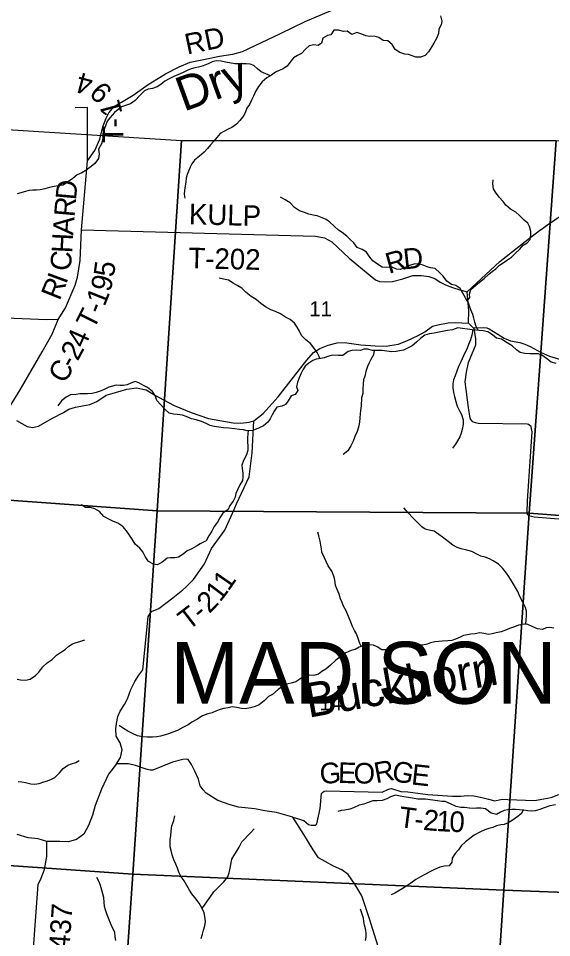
# Model space of a CAD drawing. Extents: x 1624196 to 2029251, y 146837 to 440034.
# Drawn here: x 1872886 to 1880633, y 327860 to 341225 of the extents above; entities that cross this region are included whole.
import ezdxf

# ---------------------------------------------------------------- set-up
doc = ezdxf.new("R2010")
doc.units = 0
for name, color, linetype in [('GM_X_County_Road', 7, 'Continuous'), ('GM_X_County_Road_Text', 7, 'Continuous'), ('GM_X_Minor_River', 7, 'Continuous'), ('GM_X_Minor_River_Text', 7, 'Continuous'), ('GM_X_Section', 7, 'Continuous'), ('GM_X_Section_Text', 7, 'Continuous'), ('GM_X_Township_Road', 7, 'Continuous'), ('GM_X_Township_Road_Text', 7, 'Continuous'), ('GM_X_Township_Text', 7, 'Continuous')]:
    doc.layers.add(name, color=color, linetype=linetype)

msp = doc.modelspace()

# ---------------------------------------------------------------- linework, layer by layer
at = {"layer": 'GM_X_County_Road'}
for points in [[(1880480, 338155), (1880558, 338213), (1880803, 338380)], [(1873466, 336848), (1873300, 336843), (1872705, 336868), (1872385, 336892), (1872331, 336909), (1872293, 336932), (1872217, 337020), (1872090, 337187), (1871796, 337564), (1871535, 337861), (1871443, 337976), (1871225, 338117), (1871084, 338195), (1870952, 338250)], [(1872860, 335377), (1873014, 335292), (1873090, 335276), (1873176, 335295), (1873371, 335408), (1873540, 335495), (1873620, 335542), (1873714, 335574), (1873815, 335591), (1873923, 335610), (1874027, 335654), (1874162, 335747), (1874296, 335786), (1874461, 335835), (1874603, 335854), (1874743, 335826), (1874879, 335741), (1874995, 335678), (1875149, 335596), (1875394, 335494), (1875648, 335409), (1875814, 335376), (1876005, 335345), (1876119, 335338), (1876241, 335352), (1876305, 335373), (1876440, 335478), (1876662, 335723), (1876883, 336009), (1877075, 336254), (1877174, 336367), (1877264, 336426), (1877388, 336472), (1877517, 336509), (1877623, 336514), (1877863, 336477), (1878067, 336464), (1878232, 336461), (1878284, 336468), (1878406, 336490), (1878539, 336541), (1878695, 336616), (1878792, 336669), (1878900, 336749), (1878978, 336770), (1879131, 336797), (1879233, 336805), (1879423, 336796), (1879428, 336977), (1879407, 337247), (1879882, 337690), (1880248, 337983), (1880478, 338154), (1880480, 338155)], [(1872690, 335462), (1872910, 335824), (1873230, 336375), (1873377, 336632), (1873466, 336848)], [(1876875, 329609), (1876635, 329677), (1876467, 329702), (1876321, 329732), (1876086, 329756), (1875962, 329788), (1875782, 329855), (1875613, 329960), (1875570, 330008), (1875525, 330067), (1875502, 330161), (1875450, 330281), (1875403, 330375), (1875351, 330449), (1875323, 330454), (1875277, 330451), (1875126, 330410), (1874839, 330294), (1874802, 330294), (1874741, 330309), (1874587, 330364), (1874487, 330388), (1874339, 330387), (1874310, 330386), (1874196, 330234), (1874093, 330017), (1874003, 329780), (1873963, 329638), (1873904, 329491), (1873835, 329365), (1873728, 329288), (1873614, 329253), (1873486, 329255), (1873301, 329256), (1873172, 329295), (1873030, 329308), (1872866, 329359)], [(1878143, 327637), (1877981, 328147), (1877875, 328467), (1877775, 328636), (1877676, 328778), (1877584, 328844), (1877464, 328899), (1877342, 328966), (1877248, 329020), (1877169, 329134), (1877032, 329357), (1876875, 329609)]]:
    msp.add_lwpolyline(points, dxfattribs=at)
at = {"layer": 'GM_X_Minor_River'}
for points in [[(1879018, 341263), (1879040, 341187), (1879030, 341133), (1878994, 341067), (1878990, 341003), (1878962, 340935), (1878922, 340867), (1878894, 340815), (1878846, 340740), (1878794, 340686), (1878730, 340660), (1878662, 340662), (1878606, 340680), (1878556, 340700), (1878500, 340706), (1878428, 340730), (1878358, 340771), (1878318, 340847), (1878252, 340897), (1878184, 340903), (1878122, 340949), (1878054, 340969), (1877986, 340963), (1877936, 340971), (1877875, 340997), (1877801, 341021), (1877731, 340993), (1877663, 341039), (1877611, 341035), (1877539, 341055)], [(1877539, 341055), (1877471, 341055), (1877427, 340987), (1877377, 340975), (1877311, 340939), (1877291, 340867), (1877239, 340829), (1877179, 340843), (1877109, 340825), (1877059, 340777), (1876999, 340717), (1876943, 340684), (1876883, 340650), (1876829, 340582), (1876789, 340532), (1876723, 340486), (1876673, 340468), (1876623, 340444), (1876561, 340400), (1876495, 340360), (1876429, 340304), (1876375, 340234), (1876329, 340160), (1876303, 340096), (1876271, 340034), (1876243, 339971), (1876205, 339919), (1876187, 339867), (1876161, 339811), (1876105, 339741), (1876053, 339689), (1875987, 339639), (1875935, 339613), (1875869, 339579), (1875817, 339549), (1875767, 339495), (1875725, 339441), (1875677, 339385), (1875631, 339335), (1875585, 339282), (1875517, 339220), (1875443, 339162), (1875407, 339112), (1875383, 339062), (1875355, 339006), (1875337, 338954), (1875323, 338900), (1875317, 338846), (1875307, 338792), (1875299, 338722), (1875295, 338670), (1875303, 338610)], [(1876547, 340391), (1876481, 340420), (1876413, 340448), (1876359, 340490), (1876307, 340538), (1876255, 340558), (1876197, 340566), (1876147, 340566), (1876093, 340562), (1876029, 340564), (1875953, 340578), (1875897, 340590), (1875831, 340604), (1875759, 340606), (1875701, 340594), (1875643, 340562), (1875569, 340534), (1875503, 340518), (1875447, 340506), (1875395, 340492), (1875337, 340468), (1875281, 340436), (1875203, 340402), (1875143, 340380), (1875075, 340348), (1875015, 340310), (1874953, 340264), (1874903, 340232), (1874835, 340206), (1874771, 340198), (1874717, 340170), (1874651, 340104), (1874583, 340030), (1874513, 339982), (1874441, 339958), (1874383, 339940), (1874333, 339902), (1874281, 339856), (1874213, 339779), (1874177, 339729), (1874149, 339661), (1874127, 339601), (1874111, 339545), (1874111, 339473), (1874092, 339401), (1874052, 339325), (1874060, 339255), (1874050, 339187), (1873998, 339114), (1873942, 339070), (1873872, 339020), (1873806, 338978), (1873738, 338948), (1873678, 338898), (1873600, 338846), (1873534, 338798), (1873460, 338790), (1873406, 338782), (1873338, 338766), (1873270, 338746), (1873202, 338730), (1873148, 338728), (1873094, 338728), (1873044, 338724), (1872972, 338704), (1872920, 338688), (1872866, 338676)], [(1879408, 337115), (1879446, 337165), (1879440, 337215), (1879458, 337285), (1879533, 337347), (1879587, 337391), (1879653, 337445), (1879719, 337505), (1879771, 337543), (1879821, 337583), (1879875, 337635), (1879927, 337673), (1879979, 337705), (1880051, 337755), (1880109, 337811), (1880168, 337865), (1880218, 337927), (1880278, 337961), (1880320, 338011), (1880332, 338075), (1880332, 338127), (1880312, 338197), (1880286, 338247), (1880232, 338293), (1880168, 338358), (1880112, 338408), (1880037, 338452), (1879967, 338510), (1879927, 338564), (1879873, 338625), (1879819, 338697), (1879789, 338747), (1879779, 338821), (1879783, 338879)], [(1879567, 336689), (1879538, 336744), (1879516, 336808), (1879502, 336868), (1879490, 336918), (1879460, 336987), (1879440, 337039), (1879424, 337089), (1879380, 337161), (1879342, 337229), (1879304, 337299), (1879241, 337339), (1879179, 337358), (1879109, 337404), (1879057, 337476), (1879009, 337526), (1878943, 337590), (1878875, 337600), (1878823, 337615), (1878751, 337641), (1878683, 337655), (1878629, 337651), (1878553, 337627), (1878487, 337593), (1878431, 337573), (1878379, 337581), (1878315, 337609), (1878233, 337602), (1878173, 337608), (1878103, 337650), (1878035, 337702), (1877993, 337754), (1877945, 337826), (1877879, 337867), (1877809, 337895), (1877757, 337961), (1877705, 338011), (1877657, 338061), (1877592, 338111), (1877536, 338148), (1877472, 338204), (1877412, 338260), (1877356, 338302), (1877298, 338326), (1877226, 338352), (1877170, 338364), (1877106, 338379), (1877042, 338401), (1876968, 338425), (1876896, 338475), (1876832, 338543), (1876762, 338588), (1876694, 338626)], [(1877263, 336278), (1877256, 336311), (1877228, 336365), (1877177, 336433), (1877129, 336499), (1877063, 336552), (1876999, 336612), (1876971, 336676), (1876937, 336736), (1876899, 336794), (1876835, 336845), (1876767, 336883), (1876693, 336927), (1876619, 336961), (1876555, 336989), (1876478, 337031), (1876410, 337082), (1876338, 337140), (1876270, 337180), (1876194, 337238), (1876130, 337302), (1876076, 337337), (1876008, 337373), (1875938, 337417), (1875868, 337435), (1875804, 337447)], [(1879339, 336718), (1879271, 336726), (1879195, 336698), (1879121, 336685), (1879049, 336673), (1878997, 336661), (1878927, 336647), (1878857, 336639), (1878793, 336621), (1878733, 336575), (1878671, 336519), (1878605, 336465), (1878551, 336437), (1878479, 336403), (1878425, 336391), (1878373, 336383), (1878309, 336379), (1878241, 336387), (1878173, 336398), (1878097, 336398), (1878033, 336394), (1877959, 336418), (1877907, 336418), (1877857, 336398), (1877793, 336402), (1877731, 336398), (1877675, 336380), (1877600, 336322), (1877532, 336325), (1877452, 336329), (1877394, 336313), (1877330, 336291), (1877280, 336281), (1877214, 336271), (1877162, 336249), (1877104, 336211), (1877052, 336169), (1877020, 336117), (1876994, 336067), (1876966, 336001), (1876940, 335935), (1876924, 335869), (1876944, 335813), (1876909, 335757), (1876851, 335735), (1876803, 335665), (1876767, 335613), (1876713, 335589), (1876641, 335573), (1876603, 335515), (1876575, 335459), (1876545, 335405), (1876509, 335353), (1876445, 335303), (1876372, 335267), (1876290, 335231), (1876212, 335229), (1876158, 335241), (1876098, 335247), (1876028, 335255), (1875942, 335267), (1875866, 335273), (1875798, 335280), (1875732, 335290), (1875672, 335304), (1875614, 335336), (1875544, 335364), (1875467, 335386), (1875399, 335404), (1875325, 335439), (1875271, 335455), (1875191, 335465), (1875137, 335471), (1875075, 335483), (1875013, 335543), (1874953, 335604), (1874895, 335668), (1874877, 335732), (1874835, 335798), (1874763, 335856), (1874705, 335886), (1874635, 335927), (1874583, 335947), (1874521, 335919), (1874465, 335897), (1874413, 335887), (1874359, 335887), (1874307, 335891), (1874253, 335879), (1874201, 335861), (1874143, 335833), (1874089, 335811), (1874015, 335785), (1873959, 335770), (1873889, 335766), (1873837, 335768), (1873779, 335764), (1873723, 335758), (1873643, 335750), (1873581, 335718), (1873513, 335662)], [(1879489, 336697), (1879475, 336618), (1879453, 336552), (1879427, 336482), (1879399, 336414), (1879371, 336360), (1879315, 336233), (1879278, 336165), (1879254, 336095), (1879230, 336027), (1879206, 335971), (1879198, 335911), (1879198, 335855), (1879206, 335785), (1879220, 335729), (1879242, 335655), (1879260, 335586), (1879293, 335518), (1879323, 335466), (1879347, 335390), (1879349, 335330), (1879337, 335266), (1879321, 335194), (1879301, 335140), (1879267, 335084), (1879235, 335032), (1879192, 334976)], [(1880697, 336209), (1880627, 336225), (1880559, 336282), (1880493, 336326), (1880441, 336346), (1880383, 336350), (1880315, 336348), (1880243, 336354), (1880177, 336368), (1880125, 336406), (1880059, 336463), (1879989, 336509), (1879903, 336561), (1879833, 336577), (1879773, 336623), (1879707, 336668), (1879637, 336684), (1879581, 336688), (1879531, 336692), (1879479, 336698), (1879413, 336708), (1879339, 336718)], [(1878054, 336395), (1878043, 336334), (1878004, 336266), (1877980, 336216), (1877958, 336166), (1877936, 336091), (1877920, 336025), (1877902, 335971), (1877894, 335905), (1877892, 335839), (1877888, 335773), (1877873, 335709), (1877865, 335593), (1877857, 335525), (1877851, 335475), (1877845, 335418), (1877841, 335352), (1877827, 335280), (1877807, 335220), (1877774, 335146), (1877752, 335078), (1877716, 335010), (1877670, 334938), (1877606, 334882)], [(1873513, 335662), (1873461, 335594)], [(1876222, 335229), (1876218, 335191), (1876216, 335121), (1876214, 335071), (1876220, 334998), (1876220, 334946), (1876202, 334880), (1876154, 334796), (1876132, 334730), (1876139, 334680), (1876147, 334612), (1876145, 334554), (1876141, 334504), (1876103, 334444), (1876071, 334372), (1876045, 334318), (1876033, 334263), (1876007, 334207), (1875960, 334141), (1875932, 334085), (1875858, 334031), (1875814, 333965), (1875778, 333899), (1875730, 333835), (1875696, 333771), (1875654, 333701), (1875614, 333627), (1875529, 333585), (1875473, 333553), (1875407, 333513), (1875339, 333481), (1875281, 333433), (1875213, 333391), (1875159, 333381), (1875095, 333383), (1875045, 333378), (1874971, 333316), (1874903, 333282), (1874851, 333288), (1874777, 333330), (1874727, 333402), (1874693, 333468), (1874649, 333524), (1874583, 333581), (1874539, 333653), (1874499, 333711), (1874458, 333773), (1874402, 333837), (1874330, 333888), (1874268, 333910), (1874202, 333942), (1874126, 333984), (1874066, 334054), (1873996, 334093), (1873932, 334115), (1873860, 334115), (1873796, 334153)], [(1880257, 332416), (1880264, 332478), (1880268, 332538), (1880269, 332606), (1880255, 332660), (1880215, 332738), (1880169, 332820), (1880141, 332890), (1880107, 332949), (1880077, 332999), (1880049, 333049), (1880013, 333109), (1879979, 333159), (1879926, 333227), (1879860, 333288), (1879786, 333340), (1879732, 333368), (1879666, 333392), (1879606, 333404), (1879554, 333430), (1879472, 333475), (1879400, 333491), (1879320, 333511), (1879262, 333531), (1879198, 333567), (1879128, 333617), (1879050, 333680), (1878994, 333720), (1878926, 333770), (1878852, 333782), (1878798, 333800), (1878746, 333834), (1878679, 333899), (1878615, 333963), (1878547, 334035), (1878485, 334107)], [(1877868, 332095), (1877847, 332137), (1877823, 332207), (1877800, 332275), (1877770, 332325), (1877740, 332383), (1877716, 332448), (1877684, 332530), (1877648, 332610), (1877610, 332678), (1877588, 332732), (1877566, 332784), (1877545, 332855), (1877517, 332923), (1877493, 332981), (1877485, 333063), (1877471, 333115), (1877439, 333189), (1877387, 333264), (1877357, 333328), (1877329, 333392), (1877296, 333464), (1877288, 333514), (1877278, 333564), (1877268, 333626), (1877250, 333700), (1877238, 333755)], [(1880664, 332361), (1880608, 332369), (1880554, 332363), (1880500, 332339), (1880426, 332347), (1880350, 332383), (1880286, 332411), (1880232, 332419), (1880150, 332404), (1880092, 332378), (1880022, 332354), (1879954, 332326), (1879898, 332306), (1879826, 332292), (1879768, 332276), (1879716, 332268), (1879650, 332282), (1879592, 332292), (1879522, 332278), (1879460, 332270), (1879410, 332264), (1879354, 332251), (1879304, 332229), (1879238, 332199), (1879184, 332181), (1879126, 332173), (1879046, 332171), (1878996, 332167), (1878938, 332161), (1878874, 332147), (1878824, 332127), (1878761, 332113), (1878711, 332113), (1878659, 332117), (1878595, 332124), (1878541, 332122), (1878489, 332120), (1878413, 332116), (1878363, 332104), (1878309, 332078), (1878247, 332042), (1878167, 332046), (1878097, 332088), (1878043, 332112), (1877957, 332117), (1877905, 332109), (1877835, 332083), (1877777, 332051), (1877721, 332035), (1877643, 331999), (1877593, 331963), (1877543, 331929), (1877493, 331891), (1877419, 331821), (1877351, 331765), (1877295, 331729), (1877245, 331691), (1877176, 331669), (1877114, 331677), (1877044, 331667), (1876974, 331615), (1876916, 331581), (1876866, 331563), (1876788, 331543), (1876728, 331517), (1876658, 331465), (1876578, 331393), (1876522, 331364), (1876456, 331302), (1876386, 331244), (1876328, 331222), (1876259, 331202)], [(1872867, 331618), (1872917, 331606), (1872987, 331604), (1873059, 331616), (1873135, 331670), (1873185, 331720), (1873243, 331795), (1873305, 331855), (1873375, 331905), (1873439, 331965), (1873513, 332017), (1873563, 332049), (1873619, 332097), (1873673, 332131), (1873727, 332151), (1873777, 332163), (1873849, 332191)], [(1876259, 331202), (1876181, 331188), (1876125, 331190), (1876061, 331206), (1875993, 331214), (1875935, 331202), (1875871, 331190), (1875817, 331174), (1875763, 331156), (1875699, 331130), (1875637, 331111), (1875563, 331085), (1875477, 331031), (1875407, 330991), (1875351, 330951), (1875277, 330913), (1875197, 330869), (1875131, 330847), (1875067, 330823), (1875003, 330803), (1874951, 330791), (1874895, 330779), (1874835, 330773), (1874759, 330773), (1874691, 330777), (1874617, 330794), (1874545, 330826), (1874475, 330860), (1874415, 330898), (1874351, 330944)], [(1872881, 330128), (1872935, 330126), (1872989, 330114), (1873065, 330096), (1873121, 330092), (1873187, 330102), (1873257, 330124), (1873307, 330138), (1873367, 330162), (1873417, 330188), (1873485, 330254), (1873537, 330318), (1873603, 330366), (1873657, 330384), (1873719, 330406), (1873769, 330434)], [(1880690, 329792), (1880608, 329778), (1880526, 329746), (1880462, 329720), (1880396, 329702), (1880336, 329696), (1880282, 329701), (1880228, 329713), (1880168, 329719), (1880110, 329721), (1880056, 329721), (1879998, 329717), (1879944, 329709), (1879890, 329683), (1879831, 329651), (1879753, 329671), (1879674, 329734), (1879604, 329744), (1879544, 329740), (1879492, 329736), (1879440, 329742), (1879368, 329750), (1879316, 329752), (1879244, 329768), (1879162, 329807), (1879088, 329837), (1879038, 329841), (1878974, 329849), (1878800, 329873), (1878742, 329871), (1878690, 329875), (1878610, 329888), (1878554, 329896), (1878486, 329906), (1878434, 329916), (1878364, 329932), (1878290, 329906), (1878238, 329878), (1878172, 329852), (1878100, 329850), (1878037, 329848), (1877969, 329822), (1877905, 329798), (1877835, 329787), (1877755, 329749), (1877699, 329725), (1877629, 329713), (1877575, 329707), (1877525, 329691)], [(1875539, 327845), (1875559, 327912), (1875573, 327968), (1875593, 328030), (1875605, 328092), (1875595, 328168), (1875583, 328220), (1875549, 328292), (1875513, 328362), (1875449, 328442), (1875407, 328497), (1875371, 328551), (1875333, 328615), (1875293, 328685), (1875247, 328755), (1875217, 328813), (1875197, 328871), (1875175, 328927), (1875145, 328991), (1875121, 329062), (1875103, 329128), (1875093, 329178), (1875089, 329230), (1875091, 329286), (1875101, 329340), (1875107, 329414), (1875117, 329484), (1875143, 329560), (1875161, 329629)], [(1880220, 329713), (1880190, 329659), (1880129, 329613), (1880061, 329561), (1880001, 329527), (1879943, 329503), (1879893, 329497), (1879831, 329483), (1879781, 329463), (1879721, 329445), (1879663, 329429), (1879599, 329397), (1879507, 329347), (1879443, 329301), (1879381, 329253), (1879317, 329193), (1879280, 329135), (1879232, 329085), (1879190, 329013), (1879182, 328959), (1879144, 328905), (1879074, 328899), (1879010, 328883), (1878932, 328849), (1878874, 328819), (1878790, 328777), (1878728, 328745), (1878662, 328703), (1878586, 328653), (1878517, 328603), (1878461, 328569), (1878403, 328535), (1878353, 328505), (1878301, 328481)], [(1875553, 328284), (1875579, 328318), (1875631, 328392), (1875681, 328464), (1875723, 328525), (1875775, 328573), (1875869, 328669), (1875927, 328745), (1875947, 328803), (1875963, 328867), (1875971, 328925), (1875989, 329001), (1876029, 329072), (1876063, 329126), (1876095, 329176), (1876131, 329250), (1876259, 329382), (1876309, 329442)], [(1874303, 327820), (1874293, 327872), (1874289, 327938), (1874255, 328000), (1874223, 328068), (1874197, 328140), (1874177, 328190), (1874151, 328262), (1874139, 328314), (1874131, 328374), (1874127, 328445), (1874115, 328495), (1874099, 328549), (1874077, 328619), (1874059, 328669), (1874027, 328735)], [(1877927, 327817), (1877937, 327867), (1877940, 327917), (1877932, 327968), (1877916, 328042), (1877906, 328092), (1877898, 328144), (1877880, 328202), (1877856, 328274)]]:
    msp.add_lwpolyline(points, dxfattribs=at)
at = {"layer": 'GM_X_Section'}
for points in [[(1875256, 339452), (1874903, 334063), (1869582, 334449), (1869957, 339782)], [(1880700, 339450), (1880307, 334033), (1874903, 334063), (1875256, 339452)], [(1885889, 339080), (1885478, 334015), (1885455, 333747), (1882866, 333837), (1880307, 334033), (1880700, 339450)], [(1874903, 334063), (1874547, 328784), (1869206, 329156), (1869582, 334449)], [(1880307, 334033), (1879941, 328549), (1874547, 328784), (1874903, 334063)], [(1885455, 333747), (1885100, 328218), (1881233, 328499), (1879941, 328549), (1880307, 334033), (1882866, 333837)], [(1869206, 329156), (1874547, 328784), (1874185, 323523), (1871527, 323638), (1868856, 323835)], [(1874547, 328784), (1879941, 328549), (1879584, 323204), (1874185, 323523)], [(1879941, 328549), (1881233, 328499), (1885100, 328218), (1885089, 328058), (1884778, 322904), (1883470, 322951), (1879584, 323204)]]:
    msp.add_lwpolyline(points, close=True, dxfattribs=at)
at = {"layer": 'GM_X_Township_Road'}
for points in [[(1873466, 336848), (1873569, 337015), (1873709, 337346), (1873746, 337463), (1873781, 337703), (1873805, 338153), (1873891, 339156), (1873994, 339304), (1874069, 339471), (1874112, 339647), (1874162, 339776), (1874201, 339852), (1874283, 339951), (1874382, 340007), (1874551, 340108), (1874772, 340262), (1875025, 340421), (1875222, 340519), (1875382, 340590), (1875601, 340633), (1875809, 340674), (1876002, 340705), (1876140, 340744), (1876694, 341006), (1877052, 341178), (1877558, 341391)], [(1873891, 339156), (1873892, 339928), (1873712, 339927)], [(1873805, 338153), (1877202, 338061), (1877334, 338036), (1877440, 337974), (1877693, 337740), (1877997, 337487), (1878076, 337423), (1878130, 337400), (1878214, 337394), (1878323, 337399), (1878469, 337436), (1878615, 337485), (1878670, 337489), (1878742, 337485), (1878848, 337470), (1878936, 337444), (1879012, 337391), (1879091, 337349), (1879191, 337310), (1879299, 337276), (1879407, 337247)], [(1881035, 333918), (1880378, 333972), (1880304, 333992), (1880285, 334010), (1880276, 334040), (1880283, 334212), (1880351, 335212), (1880343, 335258), (1880335, 335292), (1880298, 335320), (1880279, 335326), (1879566, 335337), (1879526, 335344), (1879486, 335359), (1879463, 335389), (1879452, 335413), (1879425, 335567), (1879375, 335939), (1879397, 336081), (1879426, 336220), (1879483, 336364), (1879534, 336479), (1879530, 336571), (1879520, 336623), (1879510, 336727)], [(1879423, 336796), (1879495, 336727), (1879510, 336727), (1879641, 336732), (1879690, 336725), (1879727, 336712), (1879851, 336633), (1879945, 336575), (1880035, 336538), (1880169, 336512), (1880245, 336489), (1880321, 336455), (1880483, 336366), (1880602, 336313), (1880749, 336271)], [(1876020, 334085), (1876021, 334086), (1876057, 334166), (1876239, 334559), (1876283, 334906), (1876305, 335373)], [(1875318, 332956), (1875428, 333067), (1875590, 333294), (1875693, 333517), (1875883, 333786), (1876020, 334085)], [(1874310, 330386), (1874367, 330477), (1874394, 330592), (1874365, 330694), (1874305, 330791), (1874301, 330890), (1874312, 330974), (1874332, 331074), (1874365, 331152), (1874425, 331249), (1874470, 331333), (1874517, 331468), (1874577, 331584), (1874638, 331675), (1874696, 331755), (1874720, 331993), (1874772, 332530), (1874819, 332601), (1874927, 332645), (1875128, 332799), (1875277, 332914), (1875317, 332955), (1875318, 332956)], [(1876875, 329609), (1877031, 329561), (1877103, 329506), (1877138, 329496), (1877177, 329494), (1877197, 329496), (1877213, 329506), (1877221, 329514), (1877268, 329737), (1877291, 329953), (1877304, 329970), (1877328, 329988), (1877356, 329996), (1878171, 329973), (1878251, 330011), (1878284, 330022), (1878305, 330026), (1878323, 330023), (1878443, 329986), (1878543, 329977), (1878836, 329940), (1879192, 329916), (1879316, 329915), (1879410, 329928), (1879502, 329919), (1879600, 329903), (1879718, 329871), (1879809, 329850), (1879913, 329871), (1879999, 329867), (1880383, 329855), (1880521, 329877), (1880626, 329895), (1880740, 329941)], [(1872902, 326209), (1873046, 326314), (1873129, 326457), (1873211, 326714), (1873231, 326826), (1873174, 326952), (1873108, 327072), (1873067, 327175), (1873172, 328632), (1873219, 328726), (1873266, 328851), (1873299, 329041), (1873301, 329174), (1873301, 329256)]]:
    msp.add_lwpolyline(points, dxfattribs=at)

# ---------------------------------------------------------------- texts
at = {"layer": 'GM_X_County_Road_Text'}
for s, rotation, p in [('4', 65.7784, (1873844, 336415)), ('2', 62.0796, (1873748, 336232)), ('-', 60.7459, (1873684, 336118)), ('C', 60.3597, (1873561, 335902))]:
    msp.add_text(s, height=300, rotation=rotation, dxfattribs=at).set_placement(p)
at = {"layer": 'GM_X_Minor_River_Text'}
for s, rotation, p in [('Dry', 19.9981, (1875288, 339866)), ('Buckhorn', 10.0043, (1877099, 331055))]:
    msp.add_text(s, height=500, rotation=rotation, dxfattribs=at).set_placement(p)
at = {"layer": 'GM_X_Section_Text'}
for s, p in [('11', (1877112, 336891)), ('14', (1877260, 331164))]:
    msp.add_text(s, height=221, rotation=0, dxfattribs=at).set_placement(p)
at = {"layer": 'GM_X_Township_Road_Text'}
for s, rotation, p in [('RD', 11.6881, (1875337, 340698)), ('4', 165, (1873991, 340388)), ('9', 135, (1874269, 340173)), ('1', 105, (1874401, 339848)), ('-', 90, (1874412, 339640)), ('T', 90, (1874412, 339416)), ('D', 84.8679, (1873723, 338576)), ('R', 84.9155, (1873701, 338330)), ('KULP', 358.4233, (1875360, 338232)), ('A', 85.7158, (1873682, 338068)), ('H', 87.1083, (1873668, 337807)), ('T-202', 358.5957, (1875353, 337593)), ('D', 6.2855, (1878493, 337574)), ('C', 83.718, (1873640, 337542)), ('R', 15.5964, (1878268, 337510)), ('5', 82.4645, (1874273, 337454)), ('I', 69.8452, (1873579, 337350)), ('9', 75.2416, (1874218, 337235)), ('R', 67.9761, (1873483, 337111)), ('1', 68.4885, (1874138, 337026)), ('T', 63.5346, (1873980, 336685)), ('-', 68.0475, (1874091, 336910)), ('1', 55.3287, (1875937, 332885)), ('1', 52.8735, (1875817, 332726)), ('2', 45.5826, (1875660, 332563)), ('T', 37.469, (1875353, 332317)), ('-', 39.8125, (1875542, 332462)), ('G', 3.0505, (1877270, 330095)), ('E', 358.5213, (1877527, 330109)), ('O', 358.7388, (1877753, 330103)), ('R', 10.4651, (1878083, 330103)), ('G', 347.937, (1878295, 330148)), ('E', 353.6141, (1878585, 330088)), ('T', 352.6257, (1878400, 329471)), ('2', 355.1187, (1878759, 329426)), ('1', 356.6187, (1878952, 329410)), ('0', 357.8855, (1879143, 329399)), ('-', 353.3346, (1878627, 329442)), ('T-437', 86.0741, (1873601, 327298))]:
    msp.add_text(s, height=300, rotation=rotation, dxfattribs=at).set_placement(p)
at = {"layer": 'GM_X_Township_Text'}
msp.add_text('MADISON', height=900, rotation=0, dxfattribs=at).set_placement((1875092, 331260))

doc.saveas('drawing.dxf')
